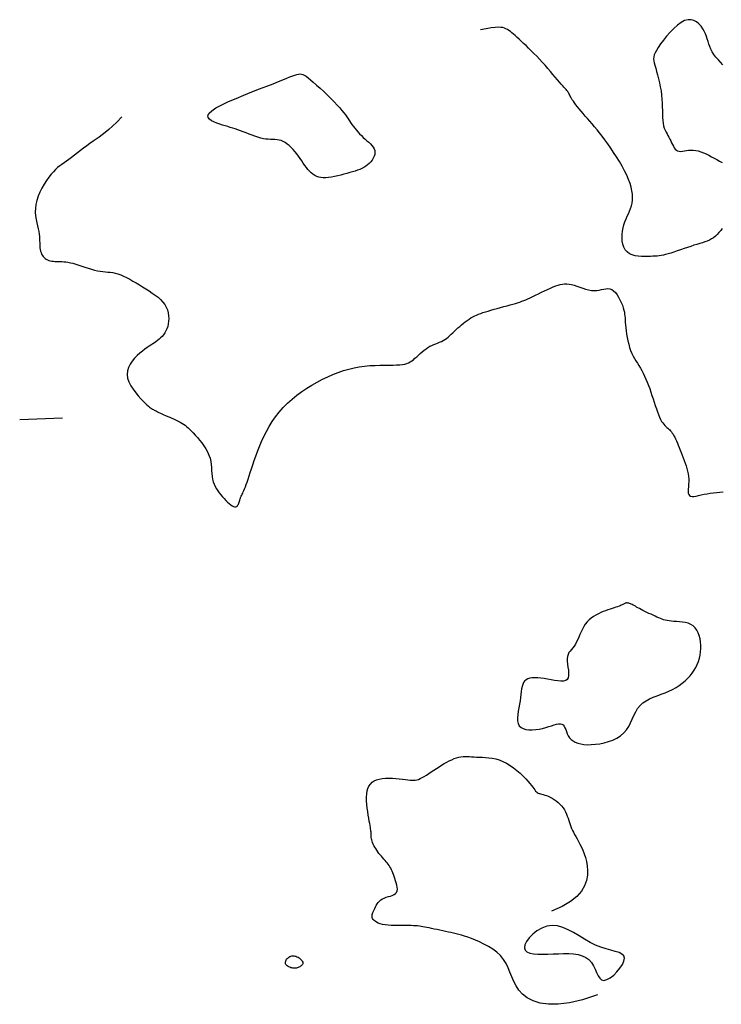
# Model space of a CAD drawing. Header units: millimetres. Extents: x 32690613 to 32693367, y 5343692 to 5344708.
# Tile 1003 of 1009: x 32693277 to 32693293, y 5344678 to 5344701. Entities that reach past the tile are written whole.
import ezdxf

# ---------------------------------------------------------------- set-up
doc = ezdxf.new("R2010")
doc.units = ezdxf.units.MM
doc.header["$LTSCALE"] = 20
doc.layers.add('02-DGM_HL_491.00', color=62, linetype='Continuous')

msp = doc.modelspace()

# ---------------------------------------------------------------- linework, layer by layer
at = {"layer": '02-DGM_HL_491.00', "elevation": 491, "flags": 128}
for points in [[(32693293.195, 5344700.044), (32693293.139, 5344700.103), (32693293.085, 5344700.164), (32693293.033, 5344700.225), (32693292.986, 5344700.287), (32693292.946, 5344700.348), (32693292.914, 5344700.409), (32693292.889, 5344700.469), (32693292.867, 5344700.529), (32693292.849, 5344700.588), (32693292.831, 5344700.648), (32693292.812, 5344700.707), (32693292.789, 5344700.768), (32693292.761, 5344700.829), (32693292.726, 5344700.89), (32693292.684, 5344700.949), (32693292.636, 5344701.003), (32693292.581, 5344701.048), (32693292.519, 5344701.081), (32693292.452, 5344701.1), (32693292.379, 5344701.1), (32693292.3, 5344701.08), (32693292.217, 5344701.037), (32693292.13, 5344700.974), (32693292.043, 5344700.896), (32693291.958, 5344700.808), (32693291.877, 5344700.715), (32693291.802, 5344700.621), (32693291.735, 5344700.531), (32693291.68, 5344700.451), (32693291.637, 5344700.382), (32693291.606, 5344700.324), (32693291.586, 5344700.273), (32693291.576, 5344700.228), (32693291.574, 5344700.183), (32693291.578, 5344700.138), (32693291.589, 5344700.088), (32693291.604, 5344700.031), (32693291.622, 5344699.964), (32693291.643, 5344699.888), (32693291.665, 5344699.805), (32693291.687, 5344699.717), (32693291.709, 5344699.624), (32693291.729, 5344699.528), (32693291.746, 5344699.431), (32693291.759, 5344699.334), (32693291.768, 5344699.238), (32693291.774, 5344699.145), (32693291.777, 5344699.055), (32693291.779, 5344698.969), (32693291.78, 5344698.887), (32693291.783, 5344698.809), (32693291.788, 5344698.738), (32693291.796, 5344698.672), (32693291.808, 5344698.613), (32693291.824, 5344698.56), (32693291.843, 5344698.512), (32693291.865, 5344698.467), (32693291.887, 5344698.425), (32693291.91, 5344698.384), (32693291.933, 5344698.343), (32693291.955, 5344698.302), (32693291.976, 5344698.259), (32693291.995, 5344698.216), (32693292.015, 5344698.173), (32693292.035, 5344698.133), (32693292.056, 5344698.097), (32693292.079, 5344698.066), (32693292.106, 5344698.041), (32693292.135, 5344698.024), (32693292.169, 5344698.016), (32693292.207, 5344698.014), (32693292.249, 5344698.018), (32693292.294, 5344698.025), (32693292.342, 5344698.033), (32693292.393, 5344698.041), (32693292.446, 5344698.045), (32693292.501, 5344698.044), (32693292.559, 5344698.036), (32693292.618, 5344698.023), (32693292.678, 5344698.004), (32693292.74, 5344697.98), (32693292.802, 5344697.952), (32693292.865, 5344697.921), (32693292.929, 5344697.889), (32693292.993, 5344697.854), (32693293.056, 5344697.819), (32693293.12, 5344697.785), (32693293.183, 5344697.752)], [(32693293.183, 5344696.206), (32693293.145, 5344696.157), (32693293.105, 5344696.11), (32693293.064, 5344696.066), (32693293.021, 5344696.026), (32693292.976, 5344695.99), (32693292.929, 5344695.959), (32693292.881, 5344695.933), (32693292.829, 5344695.911), (32693292.774, 5344695.89), (32693292.717, 5344695.871), (32693292.655, 5344695.853), (32693292.589, 5344695.833), (32693292.518, 5344695.811), (32693292.443, 5344695.787), (32693292.365, 5344695.76), (32693292.285, 5344695.733), (32693292.205, 5344695.705), (32693292.126, 5344695.678), (32693292.05, 5344695.652), (32693291.978, 5344695.629), (32693291.913, 5344695.609), (32693291.854, 5344695.593), (32693291.802, 5344695.58), (32693291.753, 5344695.571), (32693291.706, 5344695.564), (32693291.659, 5344695.559), (32693291.61, 5344695.556), (32693291.557, 5344695.553), (32693291.498, 5344695.551), (32693291.432, 5344695.549), (32693291.361, 5344695.547), (32693291.286, 5344695.549), (32693291.211, 5344695.555), (32693291.138, 5344695.567), (32693291.069, 5344695.587), (32693291.006, 5344695.615), (32693290.952, 5344695.655), (32693290.909, 5344695.705), (32693290.876, 5344695.766), (32693290.853, 5344695.835), (32693290.839, 5344695.909), (32693290.834, 5344695.988), (32693290.835, 5344696.067), (32693290.844, 5344696.146), (32693290.858, 5344696.223), (32693290.878, 5344696.295), (32693290.901, 5344696.363), (32693290.927, 5344696.428), (32693290.955, 5344696.491), (32693290.983, 5344696.552), (32693291.009, 5344696.613), (32693291.033, 5344696.674), (32693291.053, 5344696.737), (32693291.068, 5344696.801), (32693291.077, 5344696.868), (32693291.08, 5344696.938), (32693291.077, 5344697.012), (32693291.066, 5344697.09), (32693291.048, 5344697.172), (32693291.022, 5344697.26), (32693290.987, 5344697.354), (32693290.943, 5344697.453), (32693290.891, 5344697.558), (32693290.833, 5344697.665), (32693290.771, 5344697.774), (32693290.704, 5344697.882), (32693290.636, 5344697.989), (32693290.567, 5344698.092), (32693290.499, 5344698.19), (32693290.433, 5344698.281), (32693290.369, 5344698.366), (32693290.307, 5344698.446), (32693290.247, 5344698.521), (32693290.189, 5344698.591), (32693290.132, 5344698.658), (32693290.078, 5344698.721), (32693290.024, 5344698.783), (32693289.973, 5344698.842), (32693289.923, 5344698.9), (32693289.876, 5344698.955), (32693289.831, 5344699.008), (32693289.79, 5344699.058), (32693289.753, 5344699.105), (32693289.72, 5344699.148), (32693289.692, 5344699.187), (32693289.668, 5344699.222), (32693289.649, 5344699.254), (32693289.634, 5344699.282), (32693289.621, 5344699.308), (32693289.609, 5344699.332), (32693289.598, 5344699.354), (32693289.587, 5344699.375), (32693289.574, 5344699.395), (32693289.56, 5344699.416), (32693289.543, 5344699.437), (32693289.523, 5344699.46), (32693289.5, 5344699.486), (32693289.473, 5344699.516), (32693289.442, 5344699.55), (32693289.406, 5344699.591), (32693289.365, 5344699.637), (32693289.318, 5344699.691), (32693289.267, 5344699.752), (32693289.212, 5344699.817), (32693289.153, 5344699.886), (32693289.092, 5344699.958), (32693289.029, 5344700.031), (32693288.964, 5344700.104), (32693288.899, 5344700.175), (32693288.834, 5344700.244), (32693288.769, 5344700.311), (32693288.706, 5344700.374), (32693288.644, 5344700.434), (32693288.584, 5344700.492), (32693288.527, 5344700.546), (32693288.473, 5344700.596), (32693288.422, 5344700.643), (32693288.375, 5344700.686), (32693288.332, 5344700.726), (32693288.292, 5344700.761), (32693288.254, 5344700.794), (32693288.217, 5344700.822), (32693288.182, 5344700.848), (32693288.148, 5344700.87), (32693288.113, 5344700.888), (32693288.078, 5344700.903), (32693288.039, 5344700.914), (32693287.991, 5344700.921), (32693287.933, 5344700.923), (32693287.859, 5344700.918), (32693287.767, 5344700.907), (32693287.653, 5344700.889), (32693287.514, 5344700.864)], [(32693279.111, 5344698.82), (32693278.998, 5344698.701), (32693278.897, 5344698.604), (32693278.807, 5344698.523), (32693278.726, 5344698.455), (32693278.65, 5344698.398), (32693278.578, 5344698.347), (32693278.508, 5344698.3), (32693278.438, 5344698.251), (32693278.366, 5344698.2), (32693278.293, 5344698.146), (32693278.218, 5344698.09), (32693278.144, 5344698.033), (32693278.072, 5344697.977), (32693278.001, 5344697.924), (32693277.934, 5344697.873), (32693277.871, 5344697.826), (32693277.813, 5344697.784), (32693277.758, 5344697.746), (32693277.707, 5344697.709), (32693277.657, 5344697.672), (32693277.608, 5344697.632), (32693277.56, 5344697.587), (32693277.51, 5344697.536), (32693277.458, 5344697.476), (32693277.404, 5344697.407), (32693277.349, 5344697.328), (32693277.294, 5344697.243), (32693277.242, 5344697.152), (32693277.194, 5344697.057), (32693277.153, 5344696.96), (32693277.12, 5344696.863), (32693277.097, 5344696.767), (32693277.086, 5344696.674), (32693277.084, 5344696.585), (32693277.09, 5344696.499), (32693277.102, 5344696.417), (32693277.118, 5344696.338), (32693277.135, 5344696.265), (32693277.152, 5344696.195), (32693277.166, 5344696.131), (32693277.176, 5344696.071), (32693277.182, 5344696.016), (32693277.186, 5344695.965), (32693277.187, 5344695.917), (32693277.188, 5344695.872), (32693277.188, 5344695.83), (32693277.19, 5344695.79), (32693277.193, 5344695.75), (32693277.199, 5344695.712), (32693277.207, 5344695.676), (32693277.219, 5344695.64), (32693277.233, 5344695.607), (32693277.25, 5344695.576), (32693277.269, 5344695.548), (32693277.291, 5344695.523), (32693277.315, 5344695.501), (32693277.342, 5344695.483), (32693277.372, 5344695.469), (32693277.403, 5344695.457), (32693277.436, 5344695.448), (32693277.471, 5344695.442), (32693277.508, 5344695.437), (32693277.545, 5344695.434), (32693277.583, 5344695.432), (32693277.623, 5344695.431), (32693277.663, 5344695.43), (32693277.706, 5344695.428), (32693277.75, 5344695.425), (32693277.798, 5344695.421), (32693277.85, 5344695.413), (32693277.906, 5344695.403), (32693277.966, 5344695.389), (32693278.032, 5344695.37), (32693278.102, 5344695.348), (32693278.175, 5344695.324), (32693278.249, 5344695.299), (32693278.324, 5344695.275), (32693278.399, 5344695.252), (32693278.471, 5344695.231), (32693278.54, 5344695.215), (32693278.605, 5344695.203), (32693278.667, 5344695.195), (32693278.727, 5344695.189), (32693278.785, 5344695.184), (32693278.842, 5344695.178), (32693278.9, 5344695.17), (32693278.959, 5344695.158), (32693279.021, 5344695.141), (32693279.086, 5344695.117), (32693279.154, 5344695.088), (32693279.225, 5344695.054), (32693279.297, 5344695.015), (32693279.371, 5344694.973), (32693279.447, 5344694.929), (32693279.523, 5344694.883), (32693279.6, 5344694.836), (32693279.677, 5344694.789), (32693279.752, 5344694.741), (32693279.826, 5344694.693), (32693279.895, 5344694.643), (32693279.961, 5344694.592), (32693280.02, 5344694.538), (32693280.072, 5344694.482), (32693280.117, 5344694.422), (32693280.152, 5344694.36), (32693280.179, 5344694.295), (32693280.197, 5344694.228), (32693280.208, 5344694.161), (32693280.212, 5344694.095), (32693280.21, 5344694.03), (32693280.201, 5344693.967), (32693280.187, 5344693.908), (32693280.168, 5344693.853), (32693280.145, 5344693.803), (32693280.118, 5344693.756), (32693280.088, 5344693.714), (32693280.056, 5344693.675), (32693280.021, 5344693.639), (32693279.986, 5344693.607), (32693279.95, 5344693.577), (32693279.913, 5344693.55), (32693279.876, 5344693.524), (32693279.837, 5344693.499), (32693279.796, 5344693.472), (32693279.752, 5344693.444), (32693279.705, 5344693.412), (32693279.654, 5344693.375), (32693279.598, 5344693.332), (32693279.537, 5344693.283), (32693279.474, 5344693.227), (32693279.412, 5344693.164), (32693279.355, 5344693.097), (32693279.305, 5344693.024), (32693279.267, 5344692.947), (32693279.242, 5344692.866), (32693279.236, 5344692.782), (32693279.249, 5344692.695), (32693279.279, 5344692.607), (32693279.323, 5344692.52), (32693279.377, 5344692.436), (32693279.437, 5344692.355), (32693279.499, 5344692.28), (32693279.559, 5344692.213), (32693279.615, 5344692.155), (32693279.662, 5344692.108), (32693279.702, 5344692.07), (32693279.735, 5344692.04), (32693279.763, 5344692.017), (32693279.788, 5344691.998), (32693279.81, 5344691.984), (32693279.831, 5344691.972), (32693279.852, 5344691.96), (32693279.874, 5344691.948), (32693279.897, 5344691.935), (32693279.923, 5344691.922), (32693279.951, 5344691.907), (32693279.982, 5344691.892), (32693280.016, 5344691.876), (32693280.053, 5344691.858), (32693280.094, 5344691.84), (32693280.139, 5344691.821), (32693280.187, 5344691.801), (32693280.237, 5344691.78), (32693280.287, 5344691.759), (32693280.338, 5344691.737), (32693280.388, 5344691.714), (32693280.436, 5344691.691), (32693280.48, 5344691.668), (32693280.521, 5344691.644), (32693280.559, 5344691.62), (32693280.594, 5344691.594), (32693280.629, 5344691.565), (32693280.665, 5344691.534), (32693280.702, 5344691.498), (32693280.741, 5344691.458), (32693280.785, 5344691.413), (32693280.833, 5344691.362), (32693280.884, 5344691.305), (32693280.936, 5344691.244), (32693280.988, 5344691.179), (32693281.037, 5344691.111), (32693281.083, 5344691.04), (32693281.123, 5344690.967), (32693281.155, 5344690.894), (32693281.179, 5344690.819), (32693281.195, 5344690.745), (32693281.205, 5344690.672), (32693281.212, 5344690.6), (32693281.217, 5344690.529), (32693281.222, 5344690.46), (32693281.228, 5344690.393), (32693281.239, 5344690.33), (32693281.254, 5344690.269), (32693281.275, 5344690.212), (32693281.3, 5344690.157), (32693281.329, 5344690.105), (32693281.361, 5344690.055), (32693281.396, 5344690.007), (32693281.433, 5344689.961), (32693281.472, 5344689.916), (32693281.511, 5344689.873), (32693281.551, 5344689.831), (32693281.591, 5344689.793), (32693281.629, 5344689.758), (32693281.666, 5344689.729), (32693281.701, 5344689.706), (32693281.733, 5344689.689), (32693281.76, 5344689.681), (32693281.784, 5344689.682), (32693281.804, 5344689.69), (32693281.82, 5344689.704), (32693281.834, 5344689.723), (32693281.845, 5344689.744), (32693281.854, 5344689.768), (32693281.861, 5344689.791), (32693281.868, 5344689.814), (32693281.874, 5344689.833), (32693281.879, 5344689.851), (32693281.885, 5344689.867), (32693281.891, 5344689.883), (32693281.897, 5344689.898), (32693281.904, 5344689.914), (32693281.912, 5344689.932), (32693281.921, 5344689.952), (32693281.932, 5344689.974), (32693281.944, 5344690), (32693281.958, 5344690.029), (32693281.973, 5344690.064), (32693281.99, 5344690.104), (32693282.008, 5344690.149), (32693282.028, 5344690.202), (32693282.049, 5344690.261), (32693282.072, 5344690.329), (32693282.096, 5344690.403), (32693282.122, 5344690.485), (32693282.151, 5344690.573), (32693282.182, 5344690.667), (32693282.216, 5344690.766), (32693282.254, 5344690.871), (32693282.295, 5344690.98), (32693282.339, 5344691.093), (32693282.388, 5344691.209), (32693282.441, 5344691.326), (32693282.5, 5344691.445), (32693282.565, 5344691.563), (32693282.637, 5344691.679), (32693282.715, 5344691.793), (32693282.801, 5344691.903), (32693282.894, 5344692.008), (32693282.994, 5344692.109), (32693283.101, 5344692.204), (32693283.213, 5344692.294), (32693283.328, 5344692.38), (32693283.447, 5344692.46), (32693283.568, 5344692.535), (32693283.69, 5344692.605), (32693283.813, 5344692.67), (32693283.936, 5344692.729), (32693284.059, 5344692.783), (32693284.182, 5344692.831), (32693284.305, 5344692.873), (32693284.429, 5344692.909), (32693284.553, 5344692.939), (32693284.677, 5344692.962), (32693284.801, 5344692.979), (32693284.924, 5344692.99), (32693285.045, 5344692.997), (32693285.16, 5344693.001), (32693285.271, 5344693.003), (32693285.373, 5344693.003), (32693285.467, 5344693.004), (32693285.551, 5344693.006), (32693285.624, 5344693.01), (32693285.686, 5344693.017), (32693285.74, 5344693.027), (32693285.787, 5344693.04), (32693285.829, 5344693.057), (32693285.868, 5344693.077), (32693285.905, 5344693.101), (32693285.943, 5344693.129), (32693285.981, 5344693.162), (32693286.022, 5344693.198), (32693286.063, 5344693.236), (32693286.106, 5344693.275), (32693286.15, 5344693.314), (32693286.195, 5344693.352), (32693286.24, 5344693.386), (32693286.286, 5344693.417), (32693286.332, 5344693.443), (32693286.377, 5344693.466), (32693286.423, 5344693.485), (32693286.468, 5344693.503), (32693286.513, 5344693.52), (32693286.556, 5344693.537), (32693286.599, 5344693.556), (32693286.64, 5344693.577), (32693286.68, 5344693.601), (32693286.718, 5344693.629), (32693286.756, 5344693.659), (32693286.793, 5344693.692), (32693286.831, 5344693.726), (32693286.868, 5344693.762), (32693286.907, 5344693.799), (32693286.946, 5344693.836), (32693286.987, 5344693.873), (32693287.03, 5344693.91), (32693287.073, 5344693.947), (32693287.116, 5344693.982), (32693287.161, 5344694.016), (32693287.205, 5344694.048), (32693287.249, 5344694.079), (32693287.293, 5344694.107), (32693287.337, 5344694.132), (32693287.38, 5344694.155), (32693287.425, 5344694.176), (32693287.472, 5344694.196), (32693287.521, 5344694.215), (32693287.574, 5344694.233), (32693287.631, 5344694.252), (32693287.694, 5344694.271), (32693287.762, 5344694.291), (32693287.835, 5344694.312), (32693287.911, 5344694.333), (32693287.988, 5344694.354), (32693288.064, 5344694.375), (32693288.138, 5344694.396), (32693288.209, 5344694.415), (32693288.274, 5344694.433), (32693288.333, 5344694.45), (32693288.386, 5344694.466), (32693288.435, 5344694.482), (32693288.483, 5344694.498), (32693288.529, 5344694.516), (32693288.577, 5344694.535), (32693288.628, 5344694.557), (32693288.683, 5344694.582), (32693288.743, 5344694.611), (32693288.808, 5344694.642), (32693288.877, 5344694.676), (32693288.947, 5344694.71), (32693289.018, 5344694.744), (32693289.087, 5344694.777), (32693289.155, 5344694.808), (32693289.219, 5344694.836), (32693289.278, 5344694.86), (32693289.333, 5344694.879), (32693289.386, 5344694.894), (32693289.437, 5344694.904), (32693289.488, 5344694.908), (32693289.54, 5344694.908), (32693289.593, 5344694.902), (32693289.65, 5344694.891), (32693289.711, 5344694.874), (32693289.776, 5344694.853), (32693289.842, 5344694.83), (32693289.911, 5344694.806), (32693289.979, 5344694.784), (32693290.048, 5344694.766), (32693290.114, 5344694.753), (32693290.178, 5344694.748), (32693290.239, 5344694.75), (32693290.297, 5344694.759), (32693290.352, 5344694.772), (32693290.404, 5344694.784), (32693290.454, 5344694.793), (32693290.501, 5344694.797), (32693290.547, 5344694.793), (32693290.592, 5344694.776), (32693290.635, 5344694.746), (32693290.676, 5344694.704), (32693290.716, 5344694.652), (32693290.752, 5344694.594), (32693290.785, 5344694.531), (32693290.815, 5344694.467), (32693290.84, 5344694.404), (32693290.86, 5344694.345), (32693290.876, 5344694.291), (32693290.887, 5344694.242), (32693290.894, 5344694.195), (32693290.899, 5344694.15), (32693290.903, 5344694.104), (32693290.906, 5344694.055), (32693290.909, 5344694.002), (32693290.914, 5344693.944), (32693290.92, 5344693.878), (32693290.929, 5344693.806), (32693290.94, 5344693.729), (32693290.954, 5344693.651), (32693290.97, 5344693.571), (32693290.989, 5344693.492), (32693291.011, 5344693.416), (32693291.035, 5344693.344), (32693291.063, 5344693.277), (32693291.093, 5344693.215), (32693291.125, 5344693.157), (32693291.159, 5344693.101), (32693291.193, 5344693.046), (32693291.228, 5344692.991), (32693291.263, 5344692.934), (32693291.297, 5344692.874), (32693291.33, 5344692.811), (32693291.362, 5344692.744), (32693291.393, 5344692.675), (32693291.423, 5344692.602), (32693291.452, 5344692.527), (32693291.481, 5344692.451), (32693291.508, 5344692.372), (32693291.535, 5344692.293), (32693291.561, 5344692.213), (32693291.587, 5344692.134), (32693291.612, 5344692.056), (32693291.637, 5344691.981), (32693291.662, 5344691.909), (32693291.687, 5344691.843), (32693291.712, 5344691.783), (32693291.736, 5344691.729), (32693291.761, 5344691.684), (32693291.786, 5344691.646), (32693291.811, 5344691.615), (32693291.836, 5344691.587), (32693291.86, 5344691.564), (32693291.884, 5344691.543), (32693291.907, 5344691.523), (32693291.929, 5344691.504), (32693291.95, 5344691.483), (32693291.97, 5344691.461), (32693291.99, 5344691.437), (32693292.009, 5344691.41), (32693292.029, 5344691.381), (32693292.048, 5344691.348), (32693292.068, 5344691.311), (32693292.088, 5344691.271), (32693292.109, 5344691.225), (32693292.13, 5344691.176), (32693292.152, 5344691.123), (32693292.174, 5344691.068), (32693292.197, 5344691.01), (32693292.22, 5344690.95), (32693292.243, 5344690.889), (32693292.266, 5344690.827), (32693292.29, 5344690.766), (32693292.312, 5344690.704), (32693292.333, 5344690.642), (32693292.352, 5344690.58), (32693292.369, 5344690.519), (32693292.383, 5344690.457), (32693292.392, 5344690.394), (32693292.397, 5344690.332), (32693292.397, 5344690.27), (32693292.394, 5344690.209), (32693292.389, 5344690.15), (32693292.385, 5344690.095), (32693292.384, 5344690.046), (32693292.386, 5344690.003), (32693292.395, 5344689.969), (32693292.412, 5344689.943), (32693292.439, 5344689.929), (32693292.474, 5344689.923), (32693292.518, 5344689.925), (32693292.569, 5344689.932), (32693292.626, 5344689.944), (32693292.689, 5344689.958), (32693292.756, 5344689.973), (32693292.827, 5344689.987), (32693292.901, 5344689.999), (32693292.976, 5344690.009), (32693293.052, 5344690.017), (32693293.128, 5344690.024), (32693293.203, 5344690.028)], [(32693277.719, 5344691.76), (32693276.72, 5344691.721)], [(32693290.256, 5344678.239), (32693289.909, 5344678.123), (32693289.603, 5344678.051), (32693289.337, 5344678.017), (32693289.108, 5344678.017), (32693288.913, 5344678.046), (32693288.749, 5344678.098), (32693288.614, 5344678.169), (32693288.504, 5344678.254), (32693288.418, 5344678.348), (32693288.35, 5344678.449), (32693288.295, 5344678.554), (32693288.249, 5344678.661), (32693288.207, 5344678.769), (32693288.164, 5344678.874), (32693288.115, 5344678.975), (32693288.056, 5344679.071), (32693287.982, 5344679.158), (32693287.897, 5344679.237), (32693287.802, 5344679.308), (32693287.702, 5344679.372), (32693287.598, 5344679.428), (32693287.495, 5344679.478), (32693287.396, 5344679.521), (32693287.303, 5344679.558), (32693287.218, 5344679.589), (32693287.142, 5344679.616), (32693287.072, 5344679.638), (32693287.007, 5344679.656), (32693286.945, 5344679.672), (32693286.885, 5344679.686), (32693286.825, 5344679.699), (32693286.763, 5344679.712), (32693286.698, 5344679.726), (32693286.632, 5344679.74), (32693286.565, 5344679.754), (32693286.498, 5344679.768), (32693286.433, 5344679.781), (32693286.37, 5344679.794), (32693286.312, 5344679.807), (32693286.258, 5344679.818), (32693286.211, 5344679.828), (32693286.167, 5344679.836), (32693286.127, 5344679.843), (32693286.086, 5344679.85), (32693286.044, 5344679.854), (32693285.999, 5344679.858), (32693285.948, 5344679.86), (32693285.89, 5344679.862), (32693285.823, 5344679.862), (32693285.749, 5344679.861), (32693285.67, 5344679.861), (32693285.588, 5344679.861), (32693285.506, 5344679.863), (32693285.426, 5344679.866), (32693285.35, 5344679.871), (32693285.28, 5344679.88), (32693285.218, 5344679.891), (32693285.164, 5344679.906), (32693285.118, 5344679.923), (32693285.079, 5344679.942), (32693285.047, 5344679.963), (32693285.022, 5344679.984), (32693285.002, 5344680.007), (32693284.988, 5344680.029), (32693284.979, 5344680.052), (32693284.975, 5344680.074), (32693284.975, 5344680.097), (32693284.979, 5344680.121), (32693284.986, 5344680.146), (32693284.996, 5344680.172), (32693285.008, 5344680.2), (32693285.022, 5344680.231), (32693285.037, 5344680.264), (32693285.054, 5344680.299), (32693285.073, 5344680.334), (32693285.095, 5344680.369), (32693285.12, 5344680.403), (32693285.149, 5344680.435), (32693285.182, 5344680.464), (32693285.22, 5344680.489), (32693285.263, 5344680.509), (32693285.31, 5344680.526), (32693285.358, 5344680.541), (32693285.405, 5344680.555), (32693285.45, 5344680.571), (32693285.49, 5344680.589), (32693285.523, 5344680.612), (32693285.548, 5344680.641), (32693285.562, 5344680.676), (32693285.568, 5344680.718), (32693285.565, 5344680.764), (32693285.557, 5344680.813), (32693285.544, 5344680.864), (32693285.527, 5344680.915), (32693285.51, 5344680.966), (32693285.492, 5344681.014), (32693285.475, 5344681.058), (32693285.459, 5344681.099), (32693285.444, 5344681.137), (32693285.428, 5344681.173), (32693285.412, 5344681.206), (32693285.395, 5344681.239), (32693285.376, 5344681.27), (32693285.355, 5344681.3), (32693285.332, 5344681.331), (32693285.307, 5344681.361), (32693285.28, 5344681.392), (32693285.251, 5344681.423), (32693285.223, 5344681.455), (32693285.194, 5344681.487), (32693285.165, 5344681.521), (32693285.137, 5344681.556), (32693285.11, 5344681.592), (32693285.085, 5344681.629), (32693285.061, 5344681.666), (32693285.039, 5344681.703), (32693285.02, 5344681.74), (32693285.003, 5344681.775), (32693284.988, 5344681.809), (32693284.977, 5344681.841), (32693284.968, 5344681.871), (32693284.962, 5344681.899), (32693284.958, 5344681.924), (32693284.956, 5344681.948), (32693284.955, 5344681.971), (32693284.954, 5344681.993), (32693284.954, 5344682.014), (32693284.953, 5344682.035), (32693284.952, 5344682.056), (32693284.95, 5344682.078), (32693284.947, 5344682.103), (32693284.943, 5344682.132), (32693284.937, 5344682.166), (32693284.93, 5344682.206), (32693284.921, 5344682.254), (32693284.911, 5344682.311), (32693284.899, 5344682.378), (32693284.886, 5344682.453), (32693284.873, 5344682.534), (32693284.861, 5344682.619), (32693284.852, 5344682.705), (32693284.847, 5344682.79), (32693284.846, 5344682.872), (32693284.85, 5344682.948), (32693284.861, 5344683.018), (32693284.879, 5344683.08), (32693284.904, 5344683.135), (32693284.936, 5344683.182), (32693284.975, 5344683.222), (32693285.022, 5344683.255), (32693285.077, 5344683.28), (32693285.141, 5344683.299), (32693285.212, 5344683.311), (32693285.289, 5344683.317), (32693285.37, 5344683.318), (32693285.453, 5344683.315), (32693285.535, 5344683.309), (32693285.614, 5344683.301), (32693285.689, 5344683.292), (32693285.756, 5344683.284), (32693285.814, 5344683.277), (32693285.865, 5344683.271), (32693285.91, 5344683.268), (32693285.95, 5344683.268), (32693285.989, 5344683.271), (32693286.026, 5344683.279), (32693286.064, 5344683.291), (32693286.105, 5344683.309), (32693286.15, 5344683.332), (32693286.199, 5344683.36), (32693286.252, 5344683.393), (32693286.307, 5344683.428), (32693286.364, 5344683.466), (32693286.424, 5344683.505), (32693286.484, 5344683.545), (32693286.545, 5344683.584), (32693286.606, 5344683.623), (32693286.667, 5344683.659), (32693286.727, 5344683.693), (32693286.786, 5344683.724), (32693286.844, 5344683.752), (32693286.901, 5344683.776), (32693286.956, 5344683.796), (32693287.009, 5344683.811), (32693287.059, 5344683.821), (32693287.108, 5344683.827), (32693287.157, 5344683.828), (32693287.206, 5344683.828), (32693287.256, 5344683.825), (32693287.309, 5344683.821), (32693287.365, 5344683.817), (32693287.425, 5344683.813), (32693287.491, 5344683.811), (32693287.56, 5344683.809), (32693287.634, 5344683.805), (32693287.711, 5344683.799), (32693287.791, 5344683.787), (32693287.873, 5344683.77), (32693287.956, 5344683.746), (32693288.041, 5344683.712), (32693288.126, 5344683.669), (32693288.21, 5344683.618), (32693288.292, 5344683.56), (32693288.371, 5344683.498), (32693288.445, 5344683.434), (32693288.514, 5344683.369), (32693288.575, 5344683.307), (32693288.629, 5344683.249), (32693288.674, 5344683.197), (32693288.71, 5344683.15), (32693288.741, 5344683.109), (32693288.766, 5344683.074), (32693288.788, 5344683.043), (32693288.808, 5344683.017), (32693288.828, 5344682.996), (32693288.848, 5344682.98), (32693288.871, 5344682.967), (32693288.896, 5344682.956), (32693288.924, 5344682.948), (32693288.954, 5344682.94), (32693288.987, 5344682.932), (32693289.023, 5344682.923), (32693289.062, 5344682.91), (32693289.103, 5344682.894), (32693289.148, 5344682.873), (32693289.194, 5344682.848), (32693289.242, 5344682.819), (32693289.289, 5344682.785), (32693289.334, 5344682.749), (32693289.378, 5344682.709), (32693289.418, 5344682.667), (32693289.454, 5344682.622), (32693289.484, 5344682.575), (32693289.51, 5344682.527), (32693289.532, 5344682.478), (32693289.551, 5344682.429), (32693289.568, 5344682.379), (32693289.584, 5344682.33), (32693289.6, 5344682.281), (32693289.616, 5344682.233), (32693289.633, 5344682.187), (32693289.652, 5344682.141), (32693289.673, 5344682.095), (32693289.696, 5344682.049), (32693289.721, 5344682), (32693289.748, 5344681.949), (32693289.778, 5344681.894), (32693289.81, 5344681.836), (32693289.845, 5344681.772), (32693289.881, 5344681.703), (32693289.916, 5344681.628), (32693289.949, 5344681.547), (32693289.978, 5344681.459), (32693290.001, 5344681.365), (32693290.017, 5344681.264), (32693290.024, 5344681.156), (32693290.02, 5344681.041), (32693289.998, 5344680.92), (32693289.954, 5344680.795), (32693289.881, 5344680.67), (32693289.773, 5344680.545), (32693289.624, 5344680.424), (32693289.428, 5344680.308), (32693289.179, 5344680.199)]]:
    msp.add_lwpolyline(points, dxfattribs=at)
for points in [[(32693283.511, 5344697.546), (32693283.474, 5344697.589), (32693283.437, 5344697.636), (32693283.4, 5344697.686), (32693283.364, 5344697.739), (32693283.327, 5344697.794), (32693283.289, 5344697.849), (32693283.251, 5344697.904), (32693283.21, 5344697.958), (32693283.168, 5344698.01), (32693283.125, 5344698.06), (32693283.08, 5344698.106), (32693283.033, 5344698.148), (32693282.987, 5344698.186), (32693282.939, 5344698.218), (32693282.891, 5344698.245), (32693282.844, 5344698.265), (32693282.796, 5344698.279), (32693282.749, 5344698.287), (32693282.7, 5344698.291), (32693282.65, 5344698.293), (32693282.599, 5344698.295), (32693282.545, 5344698.297), (32693282.489, 5344698.302), (32693282.429, 5344698.311), (32693282.366, 5344698.326), (32693282.3, 5344698.345), (32693282.232, 5344698.367), (32693282.163, 5344698.393), (32693282.093, 5344698.419), (32693282.025, 5344698.446), (32693281.957, 5344698.473), (32693281.892, 5344698.497), (32693281.83, 5344698.519), (32693281.771, 5344698.539), (32693281.712, 5344698.558), (32693281.654, 5344698.576), (32693281.596, 5344698.593), (32693281.536, 5344698.612), (32693281.474, 5344698.631), (32693281.408, 5344698.652), (32693281.339, 5344698.676), (32693281.272, 5344698.703), (32693281.212, 5344698.733), (32693281.165, 5344698.769), (32693281.136, 5344698.809), (32693281.131, 5344698.854), (32693281.157, 5344698.907), (32693281.218, 5344698.966), (32693281.318, 5344699.032), (32693281.452, 5344699.104), (32693281.611, 5344699.179), (32693281.788, 5344699.256), (32693281.974, 5344699.333), (32693282.161, 5344699.408), (32693282.342, 5344699.479), (32693282.509, 5344699.543), (32693282.655, 5344699.6), (32693282.78, 5344699.65), (32693282.887, 5344699.692), (32693282.977, 5344699.727), (32693283.053, 5344699.757), (32693283.116, 5344699.781), (32693283.169, 5344699.8), (32693283.214, 5344699.814), (32693283.253, 5344699.824), (32693283.287, 5344699.829), (32693283.319, 5344699.827), (32693283.352, 5344699.819), (32693283.388, 5344699.802), (32693283.428, 5344699.776), (32693283.475, 5344699.741), (32693283.532, 5344699.694), (32693283.599, 5344699.637), (32693283.675, 5344699.569), (32693283.757, 5344699.495), (32693283.842, 5344699.416), (32693283.928, 5344699.334), (32693284.011, 5344699.253), (32693284.089, 5344699.174), (32693284.159, 5344699.1), (32693284.22, 5344699.034), (32693284.271, 5344698.973), (32693284.314, 5344698.918), (32693284.352, 5344698.867), (32693284.385, 5344698.82), (32693284.415, 5344698.775), (32693284.444, 5344698.731), (32693284.473, 5344698.688), (32693284.504, 5344698.644), (32693284.537, 5344698.6), (32693284.572, 5344698.555), (32693284.608, 5344698.511), (32693284.646, 5344698.468), (32693284.685, 5344698.425), (32693284.726, 5344698.383), (32693284.769, 5344698.342), (32693284.813, 5344698.303), (32693284.856, 5344698.264), (32693284.899, 5344698.227), (32693284.938, 5344698.189), (32693284.973, 5344698.151), (32693285.003, 5344698.113), (32693285.025, 5344698.073), (32693285.038, 5344698.032), (32693285.042, 5344697.988), (32693285.037, 5344697.943), (32693285.024, 5344697.898), (32693285.004, 5344697.853), (32693284.977, 5344697.809), (32693284.945, 5344697.768), (32693284.91, 5344697.729), (32693284.87, 5344697.694), (32693284.829, 5344697.663), (32693284.785, 5344697.636), (32693284.738, 5344697.613), (32693284.688, 5344697.591), (32693284.635, 5344697.572), (32693284.579, 5344697.553), (32693284.519, 5344697.535), (32693284.455, 5344697.516), (32693284.387, 5344697.497), (32693284.316, 5344697.476), (32693284.244, 5344697.457), (32693284.17, 5344697.438), (32693284.097, 5344697.422), (32693284.026, 5344697.409), (32693283.957, 5344697.399), (32693283.893, 5344697.394), (32693283.832, 5344697.395), (32693283.777, 5344697.4), (32693283.725, 5344697.411), (32693283.678, 5344697.428), (32693283.633, 5344697.449), (32693283.59, 5344697.476), (32693283.55, 5344697.509)], [(32693291.05, 5344687.4), (32693291.029, 5344687.409), (32693291.009, 5344687.416), (32693290.99, 5344687.421), (32693290.972, 5344687.424), (32693290.955, 5344687.426), (32693290.938, 5344687.426), (32693290.923, 5344687.424), (32693290.908, 5344687.42), (32693290.895, 5344687.415), (32693290.881, 5344687.409), (32693290.867, 5344687.401), (32693290.852, 5344687.392), (32693290.835, 5344687.382), (32693290.814, 5344687.372), (32693290.79, 5344687.361), (32693290.762, 5344687.349), (32693290.729, 5344687.337), (32693290.691, 5344687.325), (32693290.649, 5344687.312), (32693290.603, 5344687.298), (32693290.553, 5344687.282), (32693290.502, 5344687.265), (32693290.448, 5344687.245), (32693290.392, 5344687.224), (32693290.335, 5344687.199), (32693290.278, 5344687.172), (32693290.221, 5344687.141), (32693290.165, 5344687.107), (32693290.112, 5344687.069), (32693290.061, 5344687.027), (32693290.015, 5344686.98), (32693289.972, 5344686.929), (32693289.935, 5344686.873), (32693289.903, 5344686.814), (32693289.873, 5344686.752), (32693289.846, 5344686.69), (32693289.82, 5344686.628), (32693289.795, 5344686.568), (32693289.769, 5344686.512), (32693289.74, 5344686.461), (32693289.71, 5344686.416), (32693289.678, 5344686.376), (32693289.646, 5344686.338), (32693289.616, 5344686.3), (32693289.59, 5344686.262), (32693289.568, 5344686.22), (32693289.553, 5344686.174), (32693289.545, 5344686.12), (32693289.547, 5344686.059), (32693289.554, 5344685.992), (32693289.565, 5344685.922), (32693289.575, 5344685.852), (32693289.582, 5344685.785), (32693289.582, 5344685.725), (32693289.573, 5344685.673), (32693289.55, 5344685.634), (32693289.513, 5344685.609), (32693289.461, 5344685.596), (32693289.399, 5344685.594), (32693289.328, 5344685.599), (32693289.25, 5344685.61), (32693289.17, 5344685.625), (32693289.088, 5344685.64), (32693289.008, 5344685.654), (32693288.931, 5344685.665), (32693288.859, 5344685.671), (32693288.792, 5344685.673), (32693288.731, 5344685.67), (32693288.675, 5344685.661), (32693288.627, 5344685.645), (32693288.585, 5344685.624), (32693288.551, 5344685.595), (32693288.525, 5344685.559), (32693288.505, 5344685.516), (32693288.491, 5344685.466), (32693288.48, 5344685.41), (32693288.472, 5344685.348), (32693288.464, 5344685.281), (32693288.455, 5344685.209), (32693288.444, 5344685.132), (32693288.43, 5344685.052), (32693288.415, 5344684.969), (32693288.4, 5344684.887), (32693288.389, 5344684.807), (32693288.384, 5344684.731), (32693288.386, 5344684.661), (32693288.399, 5344684.599), (32693288.425, 5344684.548), (32693288.466, 5344684.508), (32693288.519, 5344684.48), (32693288.582, 5344684.461), (32693288.653, 5344684.452), (32693288.73, 5344684.451), (32693288.81, 5344684.457), (32693288.891, 5344684.469), (32693288.97, 5344684.485), (32693289.045, 5344684.506), (32693289.116, 5344684.528), (32693289.182, 5344684.549), (32693289.243, 5344684.569), (32693289.298, 5344684.585), (32693289.347, 5344684.594), (32693289.389, 5344684.595), (32693289.425, 5344684.587), (32693289.453, 5344684.567), (32693289.476, 5344684.537), (32693289.495, 5344684.499), (32693289.513, 5344684.456), (32693289.531, 5344684.409), (32693289.551, 5344684.36), (32693289.574, 5344684.313), (32693289.604, 5344684.268), (32693289.641, 5344684.228), (32693289.685, 5344684.194), (32693289.737, 5344684.164), (32693289.796, 5344684.14), (32693289.864, 5344684.122), (32693289.938, 5344684.11), (32693290.021, 5344684.104), (32693290.111, 5344684.105), (32693290.208, 5344684.112), (32693290.309, 5344684.126), (32693290.414, 5344684.147), (32693290.517, 5344684.176), (32693290.618, 5344684.213), (32693290.713, 5344684.259), (32693290.799, 5344684.314), (32693290.874, 5344684.378), (32693290.937, 5344684.451), (32693290.989, 5344684.531), (32693291.033, 5344684.616), (32693291.073, 5344684.703), (32693291.112, 5344684.79), (32693291.153, 5344684.874), (32693291.199, 5344684.952), (32693291.254, 5344685.021), (32693291.32, 5344685.081), (32693291.395, 5344685.132), (32693291.477, 5344685.176), (32693291.565, 5344685.215), (32693291.657, 5344685.251), (32693291.75, 5344685.285), (32693291.842, 5344685.32), (32693291.932, 5344685.358), (32693292.018, 5344685.399), (32693292.098, 5344685.444), (32693292.174, 5344685.493), (32693292.245, 5344685.546), (32693292.311, 5344685.601), (32693292.372, 5344685.66), (32693292.428, 5344685.721), (32693292.478, 5344685.784), (32693292.523, 5344685.849), (32693292.562, 5344685.917), (32693292.596, 5344685.986), (32693292.624, 5344686.057), (32693292.647, 5344686.129), (32693292.664, 5344686.203), (32693292.675, 5344686.279), (32693292.681, 5344686.356), (32693292.681, 5344686.434), (32693292.675, 5344686.512), (32693292.663, 5344686.588), (32693292.644, 5344686.66), (32693292.618, 5344686.728), (32693292.586, 5344686.79), (32693292.546, 5344686.844), (32693292.498, 5344686.889), (32693292.443, 5344686.923), (32693292.382, 5344686.949), (32693292.316, 5344686.967), (32693292.248, 5344686.979), (32693292.18, 5344686.986), (32693292.113, 5344686.991), (32693292.049, 5344686.995), (32693291.99, 5344686.999), (32693291.937, 5344687.005), (32693291.89, 5344687.012), (32693291.847, 5344687.022), (32693291.808, 5344687.033), (32693291.77, 5344687.047), (32693291.732, 5344687.062), (32693291.693, 5344687.078), (32693291.652, 5344687.097), (32693291.608, 5344687.117), (32693291.562, 5344687.138), (32693291.513, 5344687.16), (32693291.464, 5344687.183), (32693291.416, 5344687.206), (32693291.368, 5344687.229), (32693291.322, 5344687.251), (32693291.28, 5344687.273), (32693291.241, 5344687.294), (32693291.206, 5344687.313), (32693291.175, 5344687.331), (32693291.146, 5344687.348), (32693291.119, 5344687.364), (32693291.095, 5344687.377), (32693291.072, 5344687.39)], [(32693290.89, 5344679.098), (32693290.873, 5344679.153), (32693290.829, 5344679.195), (32693290.762, 5344679.228), (32693290.675, 5344679.256), (32693290.573, 5344679.284), (32693290.459, 5344679.316), (32693290.337, 5344679.355), (32693290.211, 5344679.405), (32693290.083, 5344679.469), (32693289.955, 5344679.544), (32693289.827, 5344679.622), (32693289.699, 5344679.698), (32693289.571, 5344679.766), (32693289.444, 5344679.821), (32693289.317, 5344679.856), (32693289.192, 5344679.866), (32693289.068, 5344679.846), (32693288.95, 5344679.801), (32693288.839, 5344679.737), (32693288.741, 5344679.66), (32693288.659, 5344679.576), (32693288.597, 5344679.49), (32693288.558, 5344679.41), (32693288.545, 5344679.34), (32693288.562, 5344679.286), (32693288.606, 5344679.246), (32693288.673, 5344679.219), (32693288.759, 5344679.202), (32693288.861, 5344679.194), (32693288.973, 5344679.192), (32693289.094, 5344679.195), (32693289.218, 5344679.199), (32693289.343, 5344679.204), (32693289.465, 5344679.206), (32693289.584, 5344679.205), (32693289.698, 5344679.197), (32693289.803, 5344679.182), (32693289.9, 5344679.156), (32693289.985, 5344679.118), (32693290.057, 5344679.065), (32693290.115, 5344678.998), (32693290.162, 5344678.921), (32693290.201, 5344678.839), (32693290.236, 5344678.76), (32693290.271, 5344678.688), (32693290.309, 5344678.63), (32693290.354, 5344678.591), (32693290.41, 5344678.579), (32693290.479, 5344678.596), (32693290.556, 5344678.639), (32693290.637, 5344678.702), (32693290.715, 5344678.778), (32693290.785, 5344678.862), (32693290.841, 5344678.947), (32693290.878, 5344679.028)], [(32693283.241, 5344678.881), (32693283.222, 5344678.874), (32693283.205, 5344678.868), (32693283.188, 5344678.864), (32693283.171, 5344678.862), (32693283.153, 5344678.861), (32693283.136, 5344678.862), (32693283.117, 5344678.865), (32693283.097, 5344678.869), (32693283.075, 5344678.876), (32693283.052, 5344678.884), (32693283.029, 5344678.894), (32693283.008, 5344678.906), (32693282.988, 5344678.919), (32693282.971, 5344678.934), (32693282.957, 5344678.951), (32693282.948, 5344678.969), (32693282.945, 5344678.989), (32693282.946, 5344679.01), (32693282.952, 5344679.031), (32693282.961, 5344679.053), (32693282.974, 5344679.073), (32693282.99, 5344679.092), (32693283.008, 5344679.11), (32693283.027, 5344679.124), (32693283.048, 5344679.136), (32693283.07, 5344679.145), (32693283.093, 5344679.15), (32693283.117, 5344679.153), (32693283.141, 5344679.152), (32693283.166, 5344679.148), (32693283.191, 5344679.142), (32693283.216, 5344679.132), (32693283.242, 5344679.119), (32693283.266, 5344679.103), (32693283.289, 5344679.086), (32693283.31, 5344679.067), (32693283.328, 5344679.047), (32693283.342, 5344679.026), (32693283.351, 5344679.006), (32693283.355, 5344678.987), (32693283.353, 5344678.969), (32693283.345, 5344678.952), (32693283.333, 5344678.937), (32693283.318, 5344678.923), (32693283.3, 5344678.91), (32693283.28, 5344678.899), (32693283.26, 5344678.889)]]:
    msp.add_lwpolyline(points, close=True, dxfattribs=at)

doc.saveas('drawing.dxf')
